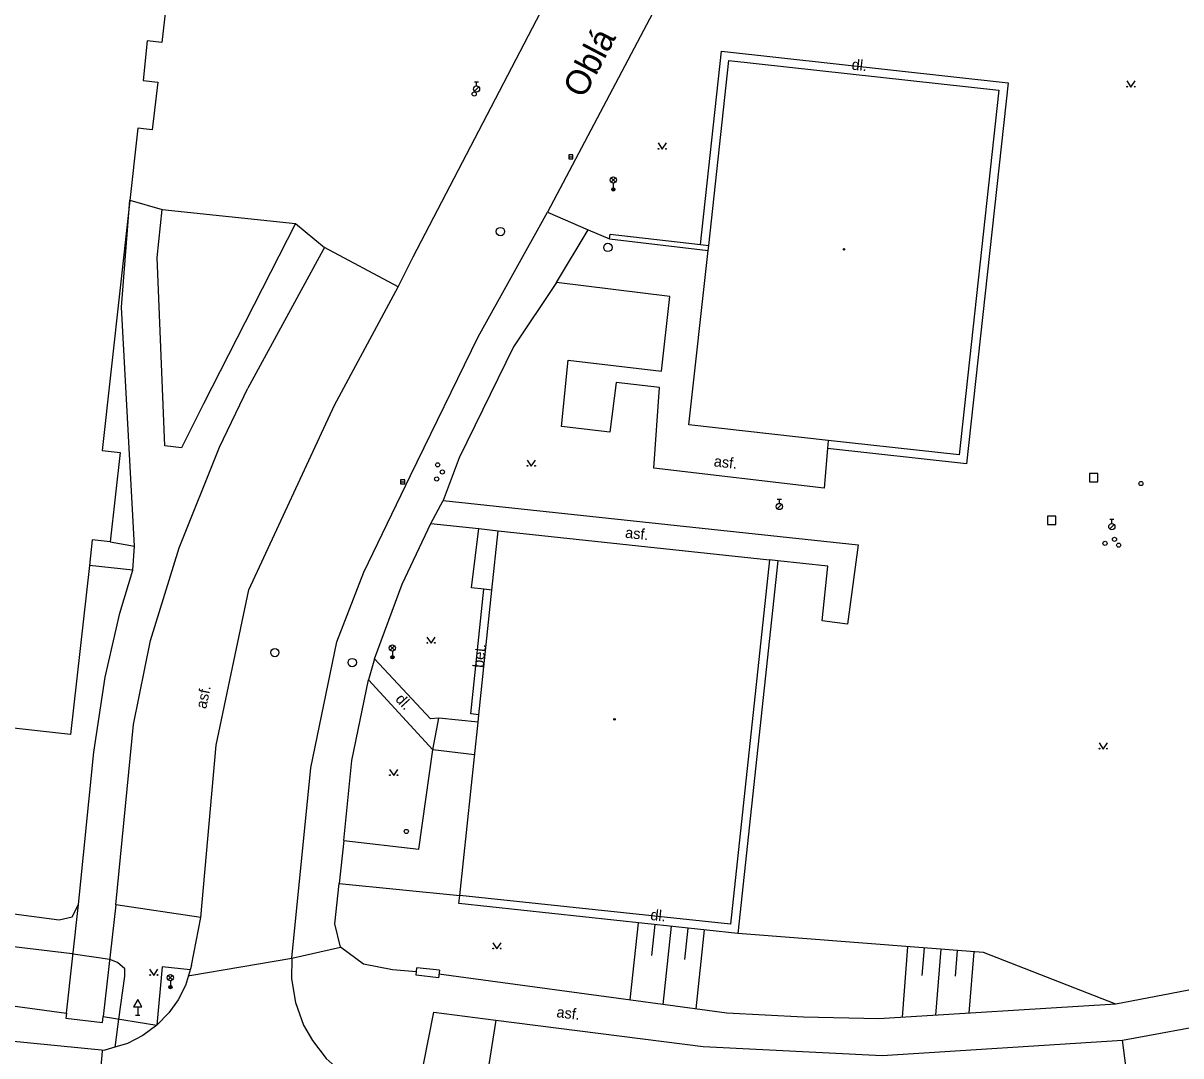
# Model space of a CAD drawing. Extents: x -602419 to -601554, y -1162937 to -1162362.
# Drawn here: x -601908.3 to -601838.6, y -1162550.8 to -1162488.6 of the extents above; entities that cross this region are included whole.
import ezdxf

# ---------------------------------------------------------------- set-up
doc = ezdxf.new("R2010")
doc.units = 0
doc.layers.add('Podklad', color=7, linetype='Continuous')

msp = doc.modelspace()

# ---------------------------------------------------------------- linework, layer by layer
at = {"layer": 'Podklad'}
for p, q in [((-601881.155, -1162492.1025), (-601880.905, -1162492.1025)), ((-601881.03, -1162492.3525), (-601881.03, -1162492.1025)), ((-601881.159, -1162492.676), (-601880.894, -1162492.411)), ((-601875.475, -1162496.62), (-601875.225, -1162496.62)), ((-601872.9225, -1162498.15), (-601872.6575, -1162497.885)), ((-601872.9225, -1162497.885), (-601872.6575, -1162498.15)), ((-601872.79, -1162498.205), (-601872.79, -1162498.58)), ((-601885.605, -1162516.19), (-601885.355, -1162516.19)), ((-601862.915, -1162517.2425), (-601862.665, -1162517.2425)), ((-601862.79, -1162517.4925), (-601862.79, -1162517.2425)), ((-601862.919, -1162517.816), (-601862.654, -1162517.551)), ((-601842.885, -1162518.4525), (-601842.635, -1162518.4525)), ((-601842.76, -1162518.7025), (-601842.76, -1162518.4525)), ((-601842.889, -1162519.026), (-601842.624, -1162518.761)), ((-601886.2325, -1162526.33), (-601885.9675, -1162526.065)), ((-601886.2325, -1162526.065), (-601885.9675, -1162526.33)), ((-601886.1, -1162526.385), (-601886.1, -1162526.76)), ((-601899.6024, -1162546.19), (-601899.3374, -1162545.925)), ((-601899.6024, -1162545.925), (-601899.3374, -1162546.19)), ((-601899.4699, -1162546.245), (-601899.4699, -1162546.62)), ((-601901.44, -1162547.811), (-601901.44, -1162548.32)), ((-601901.565, -1162548.32), (-601901.315, -1162548.32))]:
    msp.add_line(p, q, dxfattribs=at)
for points in [[(-601885.75, -1162504.45), (-601884.85, -1162502.65), (-601874.69, -1162483.14)], [(-601869.49, -1162486.19), (-601876.76, -1162499.96)], [(-601899.67, -1162486.9), (-601899.98, -1162489.74)], [(-601900.86, -1162489.64), (-601901.12, -1162492.03)], [(-601899.98, -1162489.74), (-601900.86, -1162489.64)], [(-601867.54, -1162501.9), (-601866.27, -1162490.26), (-601849.01, -1162492.17), (-601851.52, -1162515.12), (-601859.89, -1162514.19)], [(-601867.04, -1162501.96), (-601865.83, -1162490.82)], [(-601865.83, -1162490.82), (-601849.56, -1162492.61)], [(-601901.12, -1162492.03), (-601900.23, -1162492.13)], [(-601900.23, -1162492.13), (-601900.56, -1162494.99)], [(-601841.86, -1162492.045), (-601841.61, -1162492.42), (-601841.36, -1162492.045)], [(-601849.56, -1162492.61), (-601851.96, -1162514.56)], [(-601901.44, -1162494.89), (-601903.59, -1162514.31)], [(-601900.56, -1162494.99), (-601901.44, -1162494.89)], [(-601870.09, -1162495.7849), (-601869.84, -1162496.1599), (-601869.59, -1162495.7849)], [(-601901.636, -1162520.0639), (-601902.408, -1162505.6659), (-601901.921, -1162499.236), (-601899.96, -1162499.79)], [(-601899.96, -1162499.79), (-601891.93, -1162500.64), (-601897.48, -1162511.49), (-601898.81, -1162514.15), (-601899.8, -1162514.02), (-601900.26, -1162502.69), (-601899.96, -1162499.79)], [(-601880.93, -1162507.46), (-601876.76, -1162499.96)], [(-601876.76, -1162499.96), (-601874.3, -1162501.02)], [(-601891.93, -1162500.64), (-601890.19, -1162502.08)], [(-601876.21, -1162504.2), (-601874.3, -1162501.02)], [(-601874.3, -1162501.02), (-601873.02, -1162501.56)], [(-601873.02, -1162501.56), (-601872.98, -1162501.27)], [(-601872.98, -1162501.27), (-601867.54, -1162501.9)], [(-601873.02, -1162501.56), (-601867.07, -1162502.26)], [(-601867.54, -1162501.9), (-601867.04, -1162501.96)], [(-601867.07, -1162502.26), (-601867.04, -1162501.96)], [(-601890.27, -1162502.23), (-601894.81, -1162510.55)], [(-601885.75, -1162504.45), (-601890.19, -1162502.08), (-601890.27, -1162502.23)], [(-601868.25, -1162512.76), (-601867.07, -1162502.26)], [(-601897.63, -1162542.44), (-601896.7199, -1162532.06), (-601894.75, -1162522.69), (-601889.59, -1162511.57), (-601885.75, -1162504.45)], [(-601876.21, -1162504.2), (-601878.81, -1162508.06)], [(-601869.38, -1162505.03), (-601876.21, -1162504.2)], [(-601869.89, -1162509.52), (-601869.38, -1162505.03)], [(-601885.01, -1162515.82), (-601880.93, -1162507.46)], [(-601878.81, -1162508.06), (-601882.07, -1162514.74)], [(-601873, -1162513.2), (-601875.9099, -1162512.86), (-601875.51, -1162508.87)], [(-601875.51, -1162508.87), (-601869.89, -1162509.52)], [(-601872.62, -1162510.2199), (-601873, -1162513.2)], [(-601870, -1162510.52), (-601872.62, -1162510.2199)], [(-601896.51, -1162514.1), (-601894.81, -1162510.55)], [(-601870.35, -1162515.38), (-601870, -1162510.52)], [(-601859.85, -1162513.7), (-601868.25, -1162512.76)], [(-601859.85, -1162513.7), (-601859.89, -1162514.19)], [(-601851.96, -1162514.56), (-601859.85, -1162513.7)], [(-601903.59, -1162514.31), (-601902.49, -1162514.43)], [(-601902.49, -1162514.43), (-601903.09, -1162519.81)], [(-601898.94, -1162520.17), (-601896.51, -1162514.1)], [(-601859.89, -1162514.19), (-601860.08, -1162516.58)], [(-601882.07, -1162514.74), (-601883.03, -1162517.31)], [(-601877.98, -1162514.885), (-601877.73, -1162515.26), (-601877.48, -1162514.885)], [(-601887.81, -1162521.64), (-601885.01, -1162515.82)], [(-601860.08, -1162516.58), (-601870.35, -1162515.38)], [(-601883.79, -1162518.7), (-601883.03, -1162517.31)], [(-601883.03, -1162517.31), (-601858.04, -1162519.99), (-601858.69, -1162524.77), (-601860.2199, -1162524.57), (-601859.87, -1162521.28), (-601862.88, -1162520.95)], [(-601887.18, -1162526.85), (-601885.51, -1162522.36), (-601883.79, -1162518.7), (-601880.9, -1162519.01)], [(-601880.59, -1162522.6599), (-601881.33, -1162522.58), (-601880.9, -1162519.01)], [(-601880.9, -1162519.01), (-601879.7199, -1162519.15)], [(-601880.1, -1162522.71), (-601879.7199, -1162519.15)], [(-601879.7199, -1162519.15), (-601863.38, -1162520.9)], [(-601904.18, -1162519.69), (-601904.35, -1162521.24)], [(-601903.09, -1162519.81), (-601904.18, -1162519.69)], [(-601903.09, -1162519.81), (-601901.636, -1162520.0639)], [(-601901.74, -1162521.52), (-601901.636, -1162520.0639)], [(-601900.67, -1162525.76), (-601898.94, -1162520.17)], [(-601904.35, -1162521.24), (-601905.48, -1162531.42)], [(-601905, -1162541.65), (-601904.08, -1162532.4699), (-601903.4, -1162527.95), (-601902.52, -1162524.11), (-601901.74, -1162521.52), (-601904.35, -1162521.24)], [(-601863.38, -1162520.9), (-601865.74, -1162542.84)], [(-601862.88, -1162520.95), (-601865.29, -1162543.39)], [(-601862.88, -1162520.95), (-601863.38, -1162520.9)], [(-601889.45, -1162525.84), (-601887.81, -1162521.64)], [(-601880.89, -1162530.2199), (-601881.38, -1162530.17), (-601880.59, -1162522.6599)], [(-601880.89, -1162530.2199), (-601880.1, -1162522.71)], [(-601880.1, -1162522.71), (-601880.59, -1162522.6599)], [(-601884.02, -1162525.545), (-601883.77, -1162525.92), (-601883.52, -1162525.545)], [(-601901.69, -1162530.81), (-601900.67, -1162525.76)], [(-601891.02, -1162533.42), (-601889.45, -1162525.84)], [(-601887.18, -1162526.85), (-601887.54, -1162528.12)], [(-601883.3, -1162530.43), (-601883.8, -1162530.46), (-601887.18, -1162526.85)], [(-601889.03, -1162537.79), (-601888.54, -1162532.98), (-601887.54, -1162528.12)], [(-601887.54, -1162528.12), (-601883.67, -1162532.34)], [(-601905.48, -1162531.42), (-601919.02, -1162529.9)], [(-601883.67, -1162532.34), (-601883.3, -1162530.43)], [(-601880.94, -1162530.67), (-601883.3, -1162530.43)], [(-601880.94, -1162530.67), (-601880.89, -1162530.2199)], [(-601902.75, -1162541.68), (-601901.69, -1162530.81)], [(-601882.04, -1162541.11), (-601880.94, -1162530.67)], [(-601843.53, -1162531.915), (-601843.28, -1162532.29), (-601843.03, -1162531.915)], [(-601889.03, -1162537.79), (-601884.51, -1162538.32), (-601883.67, -1162532.34)], [(-601881.1464, -1162532.6292), (-601883.67, -1162532.34)], [(-601920.28, -1162533.08), (-601921.23, -1162542.6599), (-601921.12, -1162544.65), (-601920.2199, -1162544.73), (-601919.2199, -1162544.38), (-601916.52, -1162541.94), (-601915.93, -1162541.59), (-601915.13, -1162541.38), (-601906.18, -1162542.58), (-601905.38, -1162542.4), (-601905, -1162541.65)], [(-601892.15, -1162544.89), (-601891.02, -1162533.42)], [(-601886.27, -1162533.515), (-601886.02, -1162533.89), (-601885.77, -1162533.515)], [(-601889.03, -1162537.79), (-601889.3, -1162540.39)], [(-601955.05, -1162538.83), (-601949.79, -1162541.31), (-601941.43, -1162543.34), (-601905.73, -1162548.2)], [(-601889.57, -1162542.82), (-601889.3, -1162540.39)], [(-601889.3, -1162540.39), (-601882.04, -1162541.11)], [(-601905.73, -1162548.2), (-601905, -1162541.65)], [(-601902.75, -1162541.68), (-601903.52, -1162548.4)], [(-601897.63, -1162542.44), (-601902.75, -1162541.68)], [(-601865.29, -1162543.39), (-601882.09, -1162541.6), (-601882.04, -1162541.11)], [(-601865.74, -1162542.84), (-601882.04, -1162541.11)], [(-601898.19, -1162545.32), (-601897.63, -1162542.44)], [(-601889.2199, -1162544.2199), (-601889.57, -1162542.82)], [(-601871.29, -1162542.75), (-601871.79, -1162547.4)], [(-601870.3, -1162542.86), (-601870.5, -1162544.73)], [(-601869.3, -1162542.96), (-601869.8, -1162547.67)], [(-601868.31, -1162543.07), (-601868.51, -1162544.96)], [(-601902.8018, -1162550.2445), (-601902.7831, -1162550.1102), (-601902.5671, -1162548.5534), (-601902.209, -1162545.9739), (-601902.209, -1162545.5169), (-601902.651, -1162545.138), (-601903.1256, -1162544.958), (-601905.3331, -1162544.6399), (-601905.396, -1162544.6309), (-601908.5751, -1162544.2449), (-601910.962, -1162543.9549), (-601913.5291, -1162543.6791), (-601915.504, -1162543.467), (-601915.9491, -1162546.8088), (-601916.214, -1162548.7972), (-601916.2458, -1162549.0365)], [(-601867.31, -1162543.17), (-601867.82, -1162547.94)], [(-601842.52, -1162547.6599), (-601850.5, -1162544.55), (-601865.29, -1162543.39)], [(-601892.15, -1162544.89), (-601889.2199, -1162544.2199)], [(-601887.84, -1162545.24), (-601889.2199, -1162544.2199)], [(-601880.05, -1162543.955), (-601879.8, -1162544.33), (-601879.55, -1162543.955)], [(-601855.07, -1162544.19), (-601855.4, -1162548.44)], [(-601854.07, -1162544.27), (-601854.2, -1162545.92)], [(-601853.07, -1162544.35), (-601853.38, -1162548.32)], [(-601852.08, -1162544.43), (-601852.2, -1162545.96)], [(-601851.08, -1162544.5), (-601851.37, -1162548.2)], [(-601898.3845, -1162545.9341), (-601898.3, -1162545.92), (-601892.15, -1162544.89)], [(-601892.15, -1162544.89), (-601892.18, -1162546.13), (-601891.94, -1162547.55), (-601891.45, -1162548.9099), (-601890.9099, -1162549.84), (-601890.08, -1162550.93), (-601889.18, -1162551.7199), (-601888.34, -1162552.27), (-601887.5, -1162552.7)], [(-601900.7199, -1162545.545), (-601900.4699, -1162545.92), (-601900.2199, -1162545.545)], [(-601898.19, -1162545.32), (-601898.57, -1162546.52), (-601899, -1162547.39), (-601899.56, -1162548.18), (-601900.29, -1162548.92)], [(-601898.2759, -1162545.5913), (-601899.97, -1162545.4059), (-601900.29, -1162548.92)], [(-601886.09, -1162545.59), (-601887.84, -1162545.24)], [(-601884.64, -1162545.7), (-601886.09, -1162545.59)], [(-601884.6599, -1162545.9099), (-601884.62, -1162545.46)], [(-601883.27, -1162545.61), (-601884.62, -1162545.46)], [(-601883.27, -1162545.61), (-601883.33, -1162546.06)], [(-601865.95, -1162548.19), (-601883.3, -1162545.84)], [(-601830.48, -1162545.34), (-601842.52, -1162547.6599)], [(-601883.33, -1162546.06), (-601884.6599, -1162545.9099)], [(-601842.52, -1162547.6599), (-601856.79, -1162548.53)], [(-601842.12, -1162549.83), (-601830.36, -1162547.65)], [(-601905.73, -1162548.2), (-601905.76, -1162548.5)], [(-601905.76, -1162548.5), (-601903.56, -1162548.75)], [(-601903.56, -1162548.75), (-601903.52, -1162548.4)], [(-601903.52, -1162548.4), (-601900.29, -1162548.92)], [(-601884.52, -1162552.82), (-601883.61, -1162548.14), (-601879.86, -1162548.62), (-601867.37, -1162550.2), (-601856.6, -1162550.74), (-601842.12, -1162549.83)], [(-601879.86, -1162548.62), (-601880.62, -1162553.32)], [(-601861.34, -1162548.44), (-601865.95, -1162548.19)], [(-601856.79, -1162548.53), (-601861.34, -1162548.44)], [(-601914.93, -1162549.23), (-601913.82, -1162549.39), (-601903.42, -1162550.43)], [(-601900.29, -1162548.92), (-601901.14, -1162549.53), (-601902.06, -1162550.02), (-601902.82, -1162550.25), (-601903.42, -1162550.43)], [(-601841.51, -1162554.46), (-601842.12, -1162549.83)], [(-601903.9859, -1162555.2967), (-601903.56, -1162550.4899), (-601903.5535, -1162550.4166)]]:
    msp.add_lwpolyline(points, dxfattribs=at)
for points in [[(-601875.475, -1162496.745), (-601875.225, -1162496.745), (-601875.225, -1162496.495), (-601875.475, -1162496.495)], [(-601844.11, -1162516.2), (-601843.61, -1162516.2), (-601843.61, -1162515.7), (-601844.11, -1162515.7)], [(-601885.605, -1162516.315), (-601885.355, -1162516.315), (-601885.355, -1162516.065), (-601885.605, -1162516.065)], [(-601846.63, -1162518.77), (-601846.13, -1162518.77), (-601846.13, -1162518.27), (-601846.63, -1162518.27)], [(-601901.69, -1162547.811), (-601901.19, -1162547.811), (-601901.44, -1162547.378)]]:
    msp.add_lwpolyline(points, close=True, dxfattribs=at)
for centre, radius in [((-601881.17, -1162492.84), 0.125), ((-601881.03, -1162492.54), 0.1875), ((-601841.8351, -1162492.3949), 0.025), ((-601841.3854, -1162492.3949), 0.025), ((-601870.0651, -1162496.1348), 0.025), ((-601869.6154, -1162496.1348), 0.025), ((-601872.79, -1162498.0175), 0.1875), ((-601872.79, -1162498.58), 0.1), ((-601872.79, -1162498.58), 0.0723), ((-601872.79, -1162498.58), 0.0438), ((-601879.59, -1162501.12), 0.25), ((-601873.12, -1162502.08), 0.25), ((-601858.89, -1162502.19), 0.045), ((-601858.89, -1162502.19), 0.0199), ((-601883.37, -1162515.17), 0.125), ((-601877.9551, -1162515.2349), 0.025), ((-601877.5054, -1162515.2349), 0.025), ((-601883.43, -1162516.02), 0.125), ((-601883.09, -1162515.6), 0.125), ((-601841.01, -1162516.3), 0.125), ((-601862.79, -1162517.68), 0.1875), ((-601842.76, -1162518.89), 0.1875), ((-601843.17, -1162519.9), 0.125), ((-601842.6, -1162519.6599), 0.125), ((-601842.35, -1162520.01), 0.125), ((-601893.18, -1162526.48), 0.25), ((-601886.1, -1162526.1975), 0.1875), ((-601883.9951, -1162525.8949), 0.025), ((-601883.5454, -1162525.8949), 0.025), ((-601888.52, -1162527.08), 0.25), ((-601886.1, -1162526.76), 0.1), ((-601886.1, -1162526.76), 0.0723), ((-601886.1, -1162526.76), 0.0438), ((-601872.7199, -1162530.5), 0.045), ((-601872.7199, -1162530.5), 0.0199), ((-601843.5051, -1162532.2649), 0.025), ((-601843.0554, -1162532.2649), 0.025), ((-601886.2451, -1162533.8649), 0.025), ((-601885.7954, -1162533.8649), 0.025), ((-601885.26, -1162537.25), 0.125), ((-601880.0251, -1162544.3049), 0.025), ((-601879.5754, -1162544.3049), 0.025), ((-601900.695, -1162545.8949), 0.025), ((-601900.2453, -1162545.8949), 0.025), ((-601899.4699, -1162546.0575), 0.1875), ((-601899.4699, -1162546.62), 0.1), ((-601899.4699, -1162546.62), 0.0723), ((-601899.4699, -1162546.62), 0.0438)]:
    msp.add_circle(centre, radius, dxfattribs=at)

# ---------------------------------------------------------------- texts
for s, height, rotation, p in [('Oblá', 1.5, 62.27, (-601874.57, -1162493.1599)), ('dl.', 0.65, 353.72, (-601858.46, -1162491.37)), ('asf.', 0.65, 353.34, (-601866.76, -1162515.26)), ('asf.', 0.65, 353.89, (-601872.1, -1162519.56)), ('bet.', 0.65, 83.98, (-601880.62, -1162527.42)), ('asf.', 0.65, 78.13, (-601897.32, -1162529.9)), ('dl.', 0.65, 312.52, (-601885.96, -1162529.32)), ('dl.', 0.65, 353.94, (-601870.58, -1162542.58)), ('asf.', 0.65, 352.77, (-601876.24, -1162548.43))]:
    msp.add_text(s, height=height, rotation=rotation, dxfattribs=at).set_placement(p)

doc.saveas('drawing.dxf')
